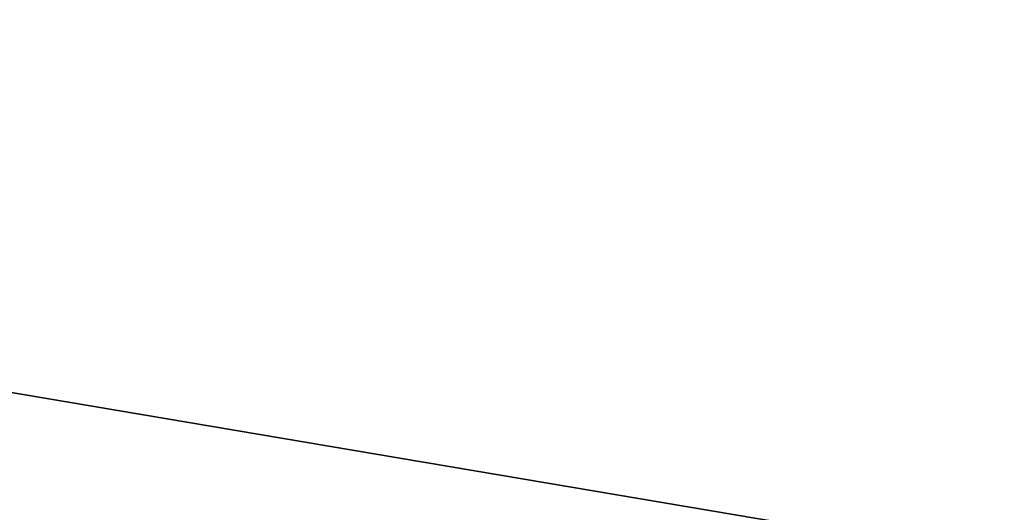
# Model space of a CAD drawing. Extents: x 0 to 80, y 0 to 80.
# Tile 480 of 656: x 9.286887 to 9.287858, y 35.42131 to 35.421796. Entities that reach past the tile are written whole.
import ezdxf

# ---------------------------------------------------------------- set-up
doc = ezdxf.new("R2010")
doc.units = 0
doc.header["$LTSCALE"] = 25.4
doc.layers.get('0').update_dxf_attribs({"color": 13, "linetype": 'CONTINUOUS'})

# ---------------------------------------------------------------- blocks, each defined once
blk = doc.blocks.new('ORBIT-I-KINKIET-20-7806-78')
at = {"color": 7}
blk.add_line((26.40274239, 35.64608002, 302.38388062), (25.67843819, 35.76836014, 302.75234985), dxfattribs=at)
blk.add_line((26.40274239, 35.64608002, 302.38388062), (25.67843819, 35.76836014, 302.75234985), dxfattribs=at)
mesh = blk.add_polyface(dxfattribs=at)
corners = [(25.93508911, 35.76836014, 344.92849731), (25.20296288, 35.64608002, 344.54324341), (25.93508911, 35.64608002, 344.92849731)]
mesh.append_faces([[corners[k] for k in face] for face in [(0, 1, 2)]], dxfattribs={"color": 7})
mesh = blk.add_polyface(dxfattribs=at)
corners = [(25.93508911, 35.76836014, 344.92849731), (25.20296288, 35.76836014, 344.54324341), (25.20296288, 35.64608002, 344.54324341)]
mesh.append_faces([[corners[k] for k in face] for face in [(0, 1, 2)]], dxfattribs={"color": 7})
mesh = blk.add_polyface(dxfattribs=at)
corners = [(26.40274239, 35.64608002, 302.38388062), (25.67843819, 35.76836014, 302.75234985), (26.40274239, 35.76836014, 302.38388062)]
mesh.append_faces([[corners[k] for k in face] for face in [(0, 1, 2)]], dxfattribs={"color": 7})
mesh = blk.add_polyface(dxfattribs=at)
corners = [(26.40274239, 35.64608002, 302.38388062), (25.67843819, 35.64608002, 302.75234985), (25.67843819, 35.76836014, 302.75234985)]
mesh.append_faces([[corners[k] for k in face] for face in [(0, 1, 2)]], dxfattribs={"color": 7})

msp = doc.modelspace()

# ---------------------------------------------------------------- block references
at = {"color": 0}
msp.add_blockref('ORBIT-I-KINKIET-20-7806-78', (-16.39661407, -0.34607825, -57.5), dxfattribs=at)

doc.saveas('drawing.dxf')
